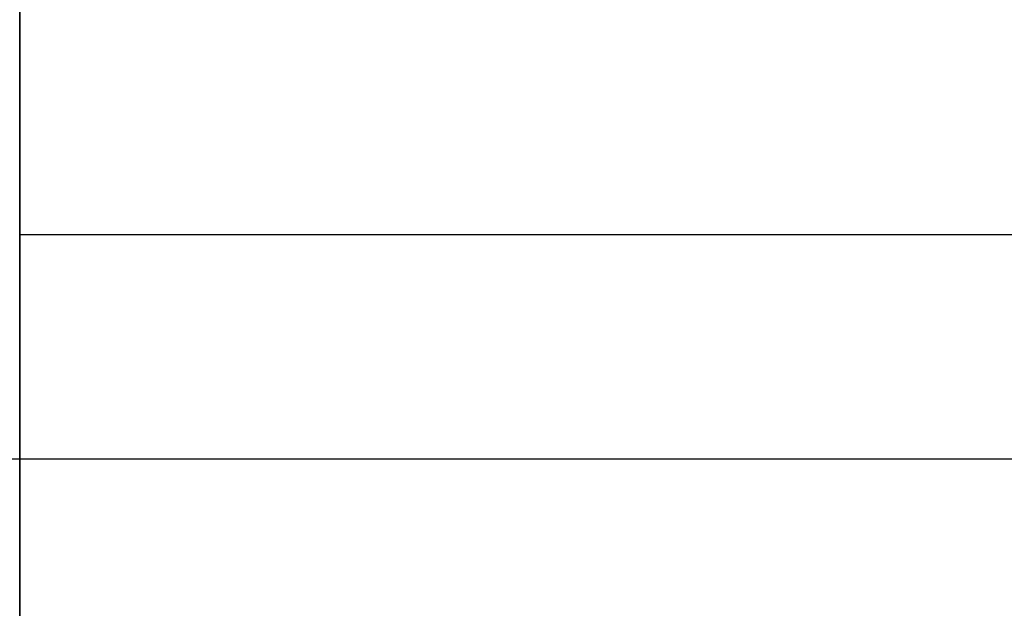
# Model space of a CAD drawing. Header units: centimetres. Extents: x 241 to 416, y 204 to 393.
# Tile 642 of 656: x 317.65 to 320.11, y 373.24 to 374.71. Entities that reach past the tile are written whole.
import ezdxf

# ---------------------------------------------------------------- set-up
doc = ezdxf.new("R2010")
doc.units = ezdxf.units.CM
doc.layers.add('solide1$Calque 01', color=1, linetype='Continuous', true_color=0xff0000)
doc.layers.add('solide1$Calque 06', color=7, linetype='Continuous', true_color=0x15ff0c)

msp = doc.modelspace()

# ---------------------------------------------------------------- linework, layer by layer
at = {"layer": 'solide1$Calque 01'}
for points in [[(396.7323, 373.6159, -634.5744), (357.4628, 373.6159, -634.5744), (318.1933, 373.6159, -634.5744), (278.9238, 373.6159, -634.5744)], [(396.7323, 373.6159, -631.5744), (357.4628, 373.6159, -631.5744), (318.1933, 373.6159, -631.5744), (278.9238, 373.6159, -631.5744)], [(396.7323, 373.6159, -620.3708), (357.4628, 373.6159, -620.3708), (318.1933, 373.6159, -620.3708), (278.9238, 373.6159, -620.3708)], [(396.7323, 373.6159, -617.3708), (357.4628, 373.6159, -617.3708), (318.1933, 373.6159, -617.3708), (278.9238, 373.6159, -617.3708)]]:
    msp.add_open_spline(points, degree=3, dxfattribs=at)
at = {"layer": 'solide1$Calque 06'}
for points in [[(317.6528, 392.6746, -650.6618), (317.6528, 382.6816, -650.6618), (317.6528, 372.6885, -650.6618)], [(317.6528, 374.1768, -595.5143), (320.2864, 374.1768, -595.5143), (322.92, 374.1768, -595.5143)]]:
    msp.add_open_spline(points, degree=2, dxfattribs=at)
msp.add_open_spline([(317.6528, 372.6884, -600.4812), (317.6528, 372.6884, -598.7158), (317.6528, 373.2057, -596.9887), (317.6528, 374.1768, -595.5143), (317.6528, 375.1471, -594.0412), (317.6528, 376.5282, -592.8849), (317.6528, 378.1497, -592.1901)], degree=3, knots=[0.000001, 0.000001, 0.000001, 0.000001, 5.33376, 5.33376, 5.33376, 10.66301, 10.66301, 10.66301, 10.66301], dxfattribs=at)

doc.saveas('drawing.dxf')
